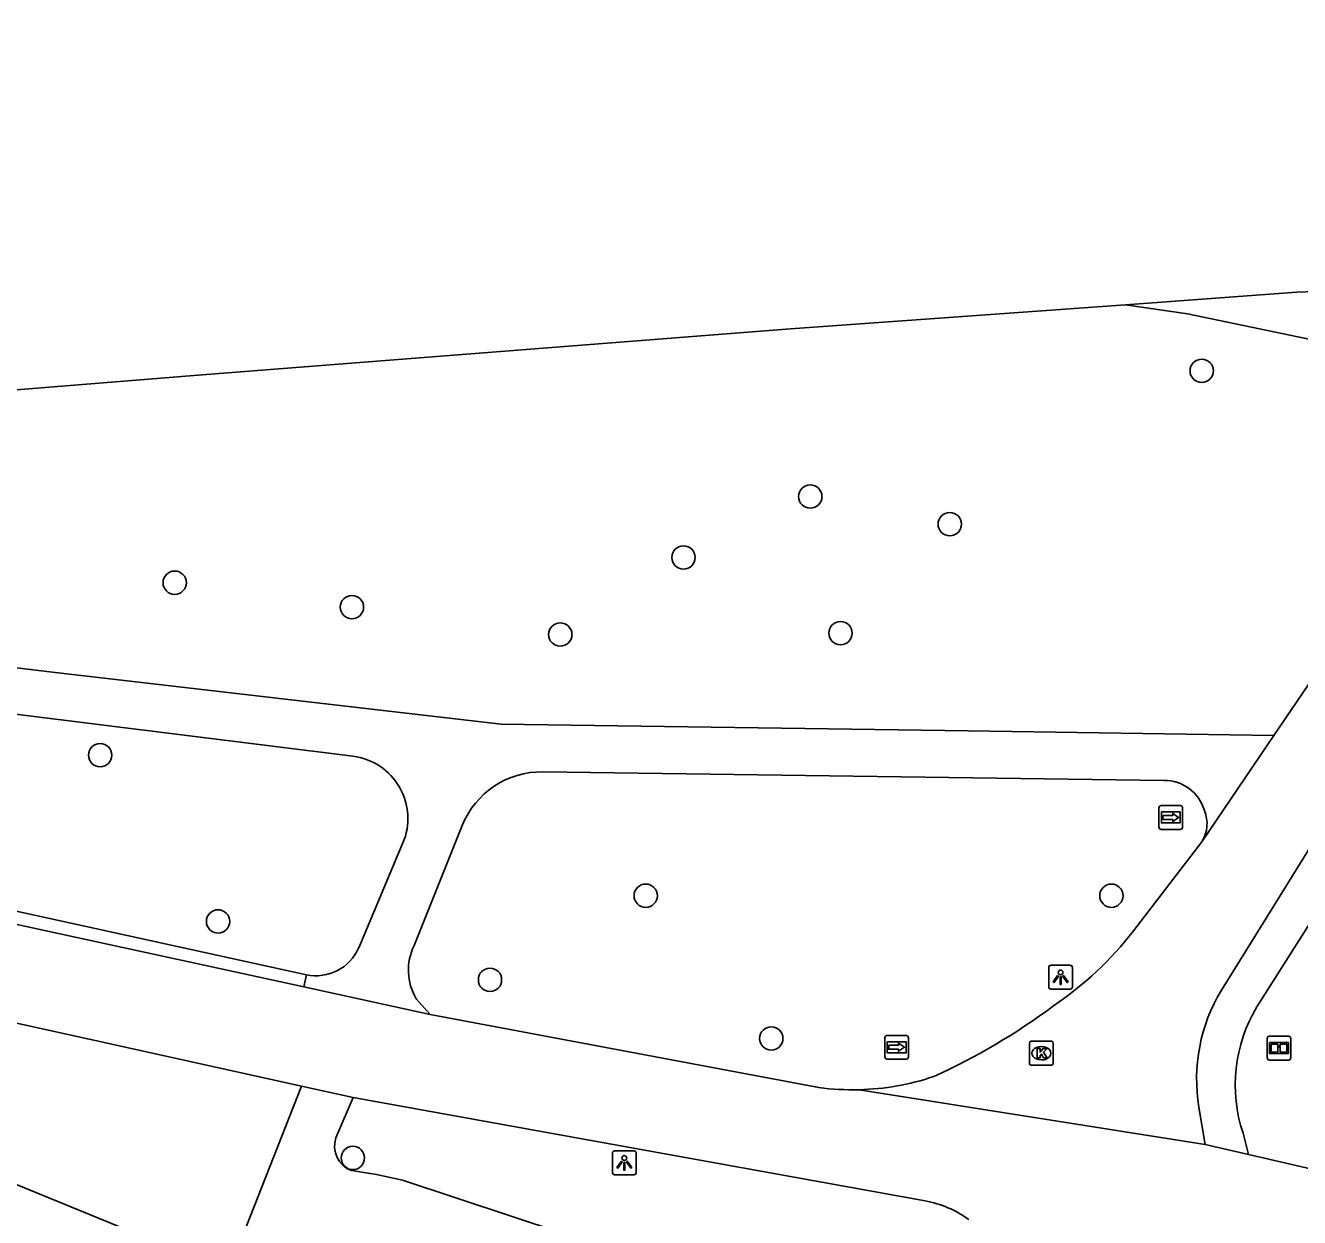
# Model space of a CAD drawing. Extents: x 157767 to 159171, y 387842 to 389425.
# Drawn here: x 158744.9 to 158798.3, y 388670.7 to 388720.7 of the extents above; entities that cross this region are included whole.
import ezdxf

# ---------------------------------------------------------------- set-up
doc = ezdxf.new("R2010")
doc.units = 0
for name, color, linetype in [('IMGEO_Boom', 7, 'Continuous'), ('IMGEO_Fietspad_gesloten', 7, 'Continuous'), ('IMGEO_Groenvoorziening', 7, 'Continuous'), ('IMGEO_Informatiebord', 7, 'Continuous'), ('IMGEO_Kolk', 7, 'Continuous'), ('IMGEO_Lichtpunt', 7, 'Continuous'), ('IMGEO_Meer_plas_ven_vijver', 7, 'Continuous'), ('IMGEO_Voetpad_halfverhard', 7, 'Continuous'), ('IMGEO_Voetpad_open', 7, 'Continuous'), ('IMGEO_Walbescherming', 7, 'Continuous'), ('IMGEO_Wegwijzer', 7, 'Continuous')]:
    doc.layers.add(name, color=color, linetype=linetype)

msp = doc.modelspace()

# ---------------------------------------------------------------- linework, layer by layer
at = {"layer": 'IMGEO_Boom'}
for centre in [(158794.205, 388706.189), (158777.797, 388700.918), (158783.644, 388699.76), (158772.484, 388698.365), (158751.153, 388697.308), (158758.584, 388696.284), (158767.317, 388695.135), (158779.065, 388695.193), (158748.028, 388690.08), (158770.898, 388684.187), (158790.418, 388684.189), (158752.971, 388683.11), (158764.371, 388680.663), (158776.164, 388678.205), (158758.622, 388673.197)]:
    msp.add_circle(centre, 0.489, dxfattribs=at)
at = {"layer": 'IMGEO_Fietspad_gesloten'}
for points in [[(158806.714, 388705.783), (158806.157, 388704.826), (158801.383, 388697.011), (158797.236, 388690.902)], [(158795.029, 388680.233), (158798.736, 388686.2), (158803.155, 388692.927)], [(158797.236, 388690.902), (158794.208, 388686.442)], [(158756.567, 388680.363), (158725.438, 388687.135), (158709.931, 388690.318)], [(158794.208, 388686.442), (158791.351, 388682.722)], [(158723.592, 388683.195), (158723.641, 388683.305), (158727.745, 388682.528), (158729.997, 388682.041), (158747.566, 388678.181), (158756.469, 388676.212)], [(158756.567, 388680.363), (158761.857, 388679.212)], [(158778.149, 388676.147), (158761.857, 388679.212)], [(158756.469, 388676.212), (158758.64, 388675.733)], [(158779.841, 388676.056), (158794.347, 388673.76)], [(158758.64, 388675.733), (158782.611, 388671.397)], [(158794.347, 388673.76), (158794.089, 388675.321)], [(158796.164, 388673.34), (158794.347, 388673.76)], [(158807.249, 388670.733), (158804.992, 388671.3), (158796.164, 388673.34)]]:
    msp.add_lwpolyline(points, dxfattribs=at)
for centre, radius, start, end in [((158779.722, 388691.753), 14.724, 304.1578, 322.1674), ((158801.225, 388676.501), 7.233, 148.9414, 189.3914), ((158771.487, 388701.804), 27.69, 294.5161, 306.5807), ((158779.579, 388686.674), 10.622, 271.414, 288.6582), ((158779.568, 388686.764), 10.711, 262.3848, 271.4581), ((158781.822, 388667.019), 4.448, 53.9544, 79.7771)]:
    msp.add_arc(centre, radius, start, end, dxfattribs=at)
at = {"layer": 'IMGEO_Groenvoorziening'}
msp.add_lwpolyline([(158791.014, 388708.959), (158793.609, 388708.575), (158799.574, 388707.337), (158806.714, 388705.783)], dxfattribs=at)
at = {"layer": 'IMGEO_Informatiebord'}
for p, q in [((158796.95, 388677.4), (158796.95, 388678.2)), ((158796.95, 388678.2), (158796.95, 388677.4)), ((158797.05, 388678.3), (158797.84, 388678.3)), ((158797.84, 388678.3), (158797.05, 388678.3)), ((158797.94, 388678.2), (158797.94, 388677.4)), ((158797.94, 388677.4), (158797.94, 388678.2)), ((158797.84, 388677.3), (158797.05, 388677.3)), ((158797.05, 388677.3), (158797.84, 388677.3))]:
    msp.add_line(p, q, dxfattribs=at)
for points in [[(158797.051, 388678.032), (158797.839, 388678.032), (158797.839, 388677.568), (158797.051, 388677.568), (158797.051, 388678.032)], [(158797.116, 388677.967), (158797.116, 388677.633), (158797.391, 388677.633), (158797.392, 388677.846), (158797.496, 388677.847), (158797.497, 388677.633), (158797.774, 388677.633), (158797.774, 388677.967), (158797.498, 388677.967), (158797.498, 388677.887), (158797.392, 388677.887), (158797.392, 388677.967), (158797.116, 388677.967)]]:
    msp.add_lwpolyline(points, dxfattribs=at)
for centre, start, end in [((158797.05, 388678.2), 90, 180), ((158797.05, 388678.2), 90, 180), ((158797.84, 388678.2), 0, 90), ((158797.84, 388678.2), 360, 90), ((158797.05, 388677.4), 180, 270), ((158797.05, 388677.4), 180, 270), ((158797.84, 388677.4), 270, 0), ((158797.84, 388677.4), 270, 0)]:
    msp.add_arc(centre, 0.1, start, end, dxfattribs=at)
at = {"layer": 'IMGEO_Kolk'}
for p, q in [((158786.984, 388677.16), (158786.984, 388678.012)), ((158787.059, 388678.086), (158787.911, 388678.086)), ((158787.472, 388677.866), (158787.497, 388677.866)), ((158787.985, 388678.012), (158787.985, 388677.16)), ((158787.911, 388677.086), (158787.059, 388677.086)), ((158787.495, 388677.306), (158787.47, 388677.306))]:
    msp.add_line(p, q, dxfattribs=at)
for points in [[(158786.984, 388677.16), (158786.984, 388678.012)], [(158787.059, 388678.086), (158787.911, 388678.086)], [(158787.305, 388677.786), (158787.428, 388677.786), (158787.428, 388677.635), (158787.558, 388677.786), (158787.722, 388677.786), (158787.576, 388677.635), (158787.729, 388677.386), (158787.577, 388677.386), (158787.492, 388677.55), (158787.428, 388677.483), (158787.428, 388677.386), (158787.305, 388677.386), (158787.305, 388677.786)], [(158787.985, 388678.012), (158787.985, 388677.16)], [(158787.911, 388677.086), (158787.059, 388677.086)]]:
    msp.add_lwpolyline(points, dxfattribs=at)
for centre, start, end in [((158787.061, 388678.01), 91.552, 178.448), ((158787.061, 388678.01), 91.552, 178.448), ((158787.909, 388678.01), 1.552, 88.448), ((158787.909, 388678.01), 1.552, 88.448), ((158787.061, 388677.162), 181.552, 268.448), ((158787.061, 388677.162), 181.552, 268.448), ((158787.909, 388677.162), 271.552, 358.448), ((158787.909, 388677.162), 271.552, 358.448)]:
    msp.add_arc(centre, 0.0765, start, end, dxfattribs=at)
for centre, major_axis, ratio, start_param, end_param in [((158787.471, 388677.586), (-0.387, 0.002), 0.722429, 4.712389, 7.853982), ((158787.496, 388677.586), (-0.39, 0.002), 0.717154, 1.570796, 4.712389)]:
    msp.add_ellipse(centre, major_axis=major_axis, ratio=ratio, start_param=start_param, end_param=end_param, dxfattribs=at)
at = {"layer": 'IMGEO_Lichtpunt'}
for p, q in [((158787.791, 388681.175), (158787.791, 388680.368)), ((158787.791, 388681.175), (158787.791, 388680.368)), ((158788.693, 388681.27), (158787.885, 388681.27)), ((158788.693, 388681.27), (158787.885, 388681.27)), ((158788.787, 388680.368), (158788.787, 388681.175)), ((158788.787, 388680.368), (158788.787, 388681.175)), ((158787.885, 388680.274), (158788.693, 388680.274)), ((158787.885, 388680.274), (158788.693, 388680.274)), ((158769.503, 388673.396), (158769.503, 388672.589)), ((158769.503, 388673.396), (158769.503, 388672.589)), ((158770.405, 388673.491), (158769.597, 388673.491)), ((158770.405, 388673.491), (158769.597, 388673.491)), ((158770.499, 388672.589), (158770.499, 388673.396)), ((158770.499, 388672.589), (158770.499, 388673.396)), ((158769.597, 388672.495), (158770.405, 388672.495)), ((158769.597, 388672.495), (158770.405, 388672.495))]:
    msp.add_line(p, q, dxfattribs=at)
for points in [[(158788.165, 388680.839), (158788.204, 388680.811), (158788.016, 388680.549), (158787.978, 388680.576), (158788.165, 388680.839)], [(158788.267, 388680.791), (158788.314, 388680.791), (158788.314, 388680.469), (158788.267, 388680.469), (158788.267, 388680.791)], [(158788.377, 388680.811), (158788.415, 388680.838), (158788.602, 388680.576), (158788.563, 388680.548), (158788.377, 388680.811)], [(158769.877, 388673.06), (158769.916, 388673.032), (158769.728, 388672.77), (158769.69, 388672.797), (158769.877, 388673.06)], [(158769.979, 388673.012), (158770.026, 388673.012), (158770.026, 388672.69), (158769.979, 388672.69), (158769.979, 388673.012)], [(158770.089, 388673.032), (158770.127, 388673.059), (158770.314, 388672.797), (158770.275, 388672.769), (158770.089, 388673.032)]]:
    msp.add_lwpolyline(points, dxfattribs=at)
for centre in [(158788.29, 388680.973), (158770.002, 388673.194)]:
    msp.add_circle(centre, 0.0994, dxfattribs=at)
for centre, start, end in [((158787.885, 388681.175), 90, 180), ((158787.885, 388681.175), 90, 180), ((158788.693, 388681.175), 0, 90), ((158788.693, 388681.175), 0, 90), ((158787.885, 388680.368), 180, 270), ((158787.885, 388680.368), 180, 270), ((158788.693, 388680.368), 270, 0), ((158788.693, 388680.368), 270, 360), ((158769.597, 388673.396), 90, 180), ((158769.597, 388673.396), 90, 180), ((158770.405, 388673.396), 0, 90), ((158770.405, 388673.396), 0, 90), ((158769.597, 388672.589), 180, 270), ((158769.597, 388672.589), 180, 270), ((158770.405, 388672.589), 270, 0), ((158770.405, 388672.589), 270, 360)]:
    msp.add_arc(centre, 0.0946, start, end, dxfattribs=at)
at = {"layer": 'IMGEO_Meer_plas_ven_vijver'}
for points in [[(158709.961, 388720.662), (158713.093, 388716.161), (158714.064, 388714.83), (158715.984, 388713.05), (158717.881, 388711.34), (158719.848, 388710.052), (158722.073, 388708.905), (158723.947, 388707.874), (158726.359, 388706.867), (158728.466, 388706.024), (158730.691, 388705.345), (158732.705, 388704.923), (158734.157, 388704.783), (158736.196, 388704.724), (158752.303, 388706.026), (158776.97, 388707.943), (158791.014, 388708.959)], [(158803.8, 388711.818), (158803.758, 388711.719), (158803.729, 388711.627), (158803.633, 388711.378), (158803.515, 388711.138), (158803.376, 388710.91), (158803.218, 388710.694), (158803.04, 388710.494), (158802.846, 388710.311), (158802.636, 388710.146), (158802.412, 388710), (158802.176, 388709.875), (158801.929, 388709.771), (158801.675, 388709.69), (158801.414, 388709.632), (158801.149, 388709.597), (158798.191, 388709.478), (158791.014, 388708.959)]]:
    msp.add_lwpolyline(points, dxfattribs=at)
at = {"layer": 'IMGEO_Voetpad_halfverhard'}
for points in [[(158706.214, 388698.6), (158711.781, 388696.424), (158714.062, 388695.739), (158716.401, 388695.293), (158758.624, 388690.035)], [(158797.236, 388690.902), (158784.42, 388691.098), (158764.836, 388691.372), (158745.903, 388693.577), (158718.26, 388696.943)], [(158766.583, 388689.379), (158792.621, 388689.022)], [(158761.189, 388682.097), (158763.211, 388687.134)], [(158760.721, 388686.398), (158758.866, 388682.01)], [(158761.857, 388679.212), (158761.276, 388679.872)]]:
    msp.add_lwpolyline(points, dxfattribs=at)
for centre, radius, start, end in [((158758.297, 388687.423), 2.632, 337.0765, 82.8568), ((158766.531, 388685.802), 3.578, 89.1711, 158.1384), ((158792.636, 388687.268), 1.754, 16.3893, 90.4997), ((158792.985, 388687.21), 1.444, 327.8806, 22.5131), ((158757.092, 388682.76), 1.926, 257.6589, 337.095), ((158763.299, 388681.065), 2.348, 153.9383, 210.54)]:
    msp.add_arc(centre, radius, start, end, dxfattribs=at)
at = {"layer": 'IMGEO_Voetpad_open'}
for points in [[(158710.028, 388690.848), (158729.088, 388686.915), (158756.68, 388680.878)], [(158805.445, 388688.949), (158802.494, 388688.951), (158796.515, 388679.533)], [(158756.68, 388680.878), (158756.567, 388680.363)], [(158751.548, 388669.2), (158748.817, 388670.318), (158723.771, 388680.572)], [(158756.469, 388676.212), (158754.145, 388670.309)], [(158758.64, 388675.733), (158757.915, 388674.045)], [(158795.937, 388674.242), (158796.164, 388673.34)], [(158758.567, 388672.664), (158759.617, 388672.5), (158760.708, 388672.266), (158785.585, 388664.024)]]:
    msp.add_lwpolyline(points, dxfattribs=at)
for centre, radius, start, end in [((158802.014, 388676.255), 6.402, 149.2011, 198.3301), ((158758.949, 388673.689), 1.094, 160.9943, 249.5518)]:
    msp.add_arc(centre, radius, start, end, dxfattribs=at)
at = {"layer": 'IMGEO_Walbescherming'}
for points in [[(158798.191, 388709.478), (158791.014, 388708.959), (158776.97, 388707.943)], [(158752.303, 388706.026), (158736.196, 388704.724)]]:
    msp.add_lwpolyline(points, dxfattribs=at)
at = {"layer": 'IMGEO_Wegwijzer'}
for p, q in [((158792.413, 388687.068), (158792.413, 388687.868)), ((158792.413, 388687.868), (158792.413, 388687.068)), ((158792.513, 388687.968), (158793.303, 388687.968)), ((158793.303, 388687.968), (158792.513, 388687.968)), ((158793.403, 388687.868), (158793.403, 388687.068)), ((158793.403, 388687.068), (158793.403, 388687.868)), ((158793.303, 388686.968), (158792.513, 388686.968)), ((158792.513, 388686.968), (158793.303, 388686.968)), ((158780.923, 388677.434), (158780.923, 388678.234)), ((158780.923, 388678.234), (158780.923, 388677.434)), ((158781.023, 388678.334), (158781.813, 388678.334)), ((158781.813, 388678.334), (158781.023, 388678.334)), ((158781.913, 388678.234), (158781.913, 388677.434)), ((158781.913, 388677.434), (158781.913, 388678.234)), ((158781.813, 388677.334), (158781.023, 388677.334)), ((158781.023, 388677.334), (158781.813, 388677.334))]:
    msp.add_line(p, q, dxfattribs=at)
for points in [[(158792.514, 388687.7), (158793.302, 388687.7), (158793.302, 388687.236), (158792.514, 388687.236), (158792.514, 388687.7)], [(158792.579, 388687.552), (158792.579, 388687.468), (158792.579, 388687.384), (158792.99, 388687.384), (158792.99, 388687.301), (158793.237, 388687.468), (158792.99, 388687.635), (158792.99, 388687.552), (158792.579, 388687.552)], [(158781.024, 388678.066), (158781.812, 388678.066), (158781.812, 388677.602), (158781.024, 388677.602), (158781.024, 388678.066)], [(158781.089, 388677.918), (158781.089, 388677.834), (158781.089, 388677.75), (158781.5, 388677.75), (158781.5, 388677.667), (158781.747, 388677.834), (158781.5, 388678.001), (158781.5, 388677.918), (158781.089, 388677.918)]]:
    msp.add_lwpolyline(points, dxfattribs=at)
for centre, start, end in [((158792.513, 388687.868), 90, 180), ((158792.513, 388687.868), 90, 180), ((158793.303, 388687.868), 0, 90), ((158793.303, 388687.868), 360, 90), ((158792.513, 388687.068), 180, 270), ((158792.513, 388687.068), 180, 270), ((158793.303, 388687.068), 270, 0), ((158793.303, 388687.068), 270, 0), ((158781.023, 388678.234), 90, 180), ((158781.023, 388678.234), 90, 180), ((158781.813, 388678.234), 0, 90), ((158781.813, 388678.234), 360, 90), ((158781.023, 388677.434), 180, 270), ((158781.023, 388677.434), 180, 270), ((158781.813, 388677.434), 270, 0), ((158781.813, 388677.434), 270, 0)]:
    msp.add_arc(centre, 0.1, start, end, dxfattribs=at)

doc.saveas('drawing.dxf')
